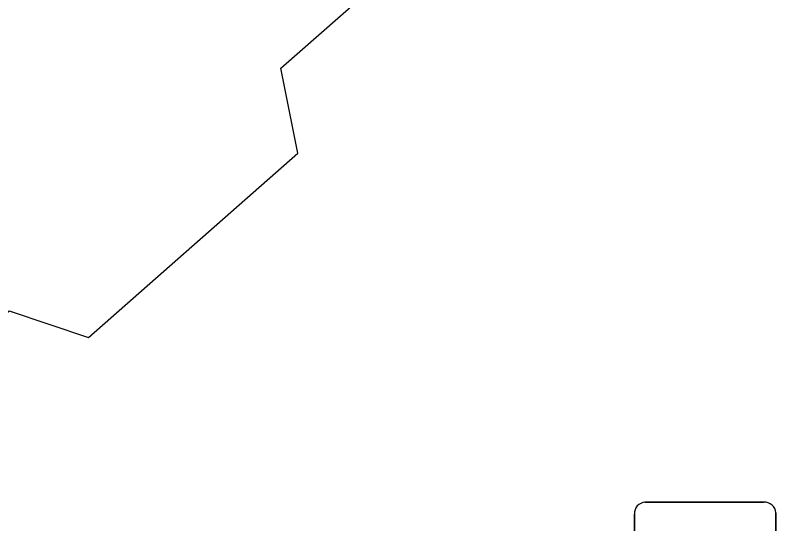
# Model space of a CAD drawing. Extents: x 159961 to 160856, y 382704 to 383353.
# Drawn here: x 160523.05 to 160528.43, y 383045.92 to 383049.52 of the extents above; entities that cross this region are included whole.
import ezdxf

# ---------------------------------------------------------------- set-up
doc = ezdxf.new("R2010")
doc.units = 0
doc.layers.add('IMGEO_Fietsenrek', color=7, linetype='Continuous')
doc.layers.add('IMGEO_Pand', color=7, linetype='Continuous')

msp = doc.modelspace()

# ---------------------------------------------------------------- linework, layer by layer
at = {"layer": 'IMGEO_Fietsenrek'}
for p, q in [((160527.5069, 383046.0755), (160528.3478, 383046.0755)), ((160528.3478, 383046.0755), (160527.5069, 383046.0755)), ((160527.4325, 383045.1509), (160527.4325, 383045.9918)), ((160527.4325, 383045.9918), (160527.4325, 383045.1509)), ((160528.4315, 383046.0011), (160528.4315, 383045.1602)), ((160528.4315, 383045.1602), (160528.4315, 383046.0011))]:
    msp.add_line(p, q, dxfattribs=at)
for centre, start, end in [((160527.5102, 383045.9976), 92.4484, 184.2845), ((160527.5102, 383045.9976), 92.4484, 184.2845), ((160528.3536, 383045.9978), 2.4484, 94.2845), ((160528.3536, 383045.9978), 2.4484, 94.2845)]:
    msp.add_arc(centre, 0.0779, start, end, dxfattribs=at)
at = {"layer": 'IMGEO_Pand'}
msp.add_lwpolyline([(160520.78, 383045.465), (160523.013, 383047.43), (160523.572, 383047.241), (160525.053, 383048.545), (160524.932, 383049.148), (160525.489, 383049.638)], dxfattribs=at)

doc.saveas('drawing.dxf')
